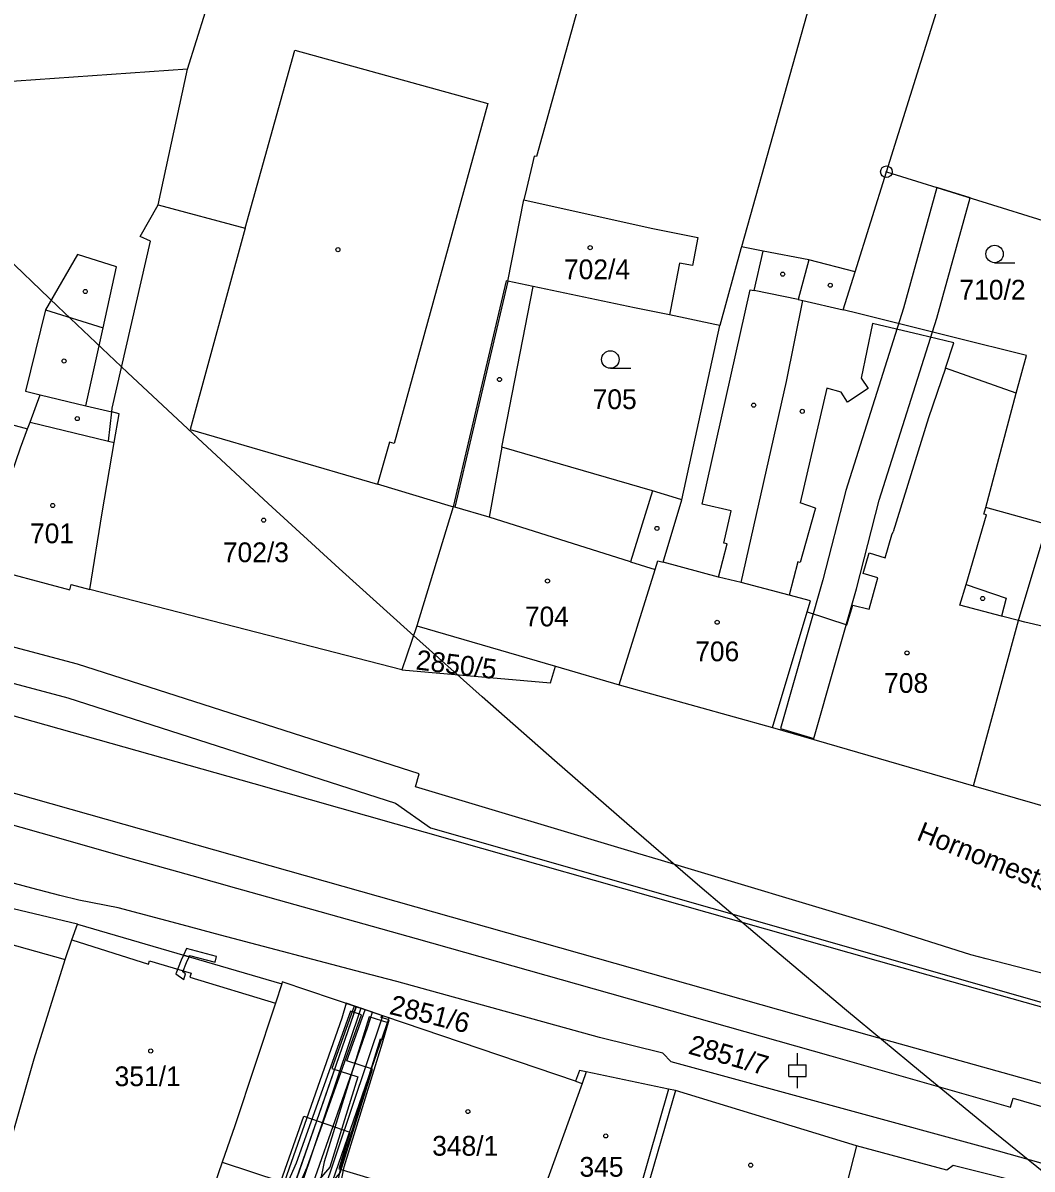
# Model space of a CAD drawing. Extents: x -644096 to -634268, y -1141430 to -1133463.
# Drawn here: x -639636.9 to -639550.1, y -1138128.6 to -1138030 of the extents above; entities that cross this region are included whole.
import ezdxf

# ---------------------------------------------------------------- set-up
doc = ezdxf.new("R2010")
doc.units = 0
for name, color, linetype in [('_CIVIL_CONSTRUCTION', 7, 'Continuous'), ('B_Hranice _3D', 7, 'Continuous'), ('M_Svah_Nasyp', 7, 'Continuous'), ('M_Svah_Zarez', 7, 'Continuous'), ('spodek_zarez', 7, 'Continuous'), ('svrsek_osa_sjezdy', 7, 'Continuous'), ('svrsek_osa_terminal_VRT', 7, 'Continuous'), ('svrsek_osa_VRT', 7, 'Continuous'), ('svrsek_popisy_VRT', 7, 'Continuous'), ('terminal_VRT', 7, 'Continuous')]:
    doc.layers.add(name, color=color, linetype=linetype)

msp = doc.modelspace()

# ---------------------------------------------------------------- linework, layer by layer
at = {"layer": '_CIVIL_CONSTRUCTION'}
for radius in [0.5, 0.0303]:
    msp.add_circle((-639562.6, -1138042.81), radius, dxfattribs=at)
at = {"layer": 'B_Hranice _3D'}
for points in [[(-639603.1, -1138095.73), (-639602.79, -1138094.61), (-639632.18, -1138085.17), (-639655.14, -1138079.06), (-639658.58, -1138077.83), (-639677.53, -1138072.26), (-639686.3, -1138070.19), (-639695.86, -1138067.13), (-639695.12, -1138064.21), (-639699.43, -1138062.98), (-639700.57, -1138062.65), (-639701.72, -1138060.89), (-639709.54, -1138058.89), (-639703.75, -1138036.52), (-639688.64, -1137981.49), (-639680.07, -1137948.92)], [(-639730.74, -1138059.2), (-639713.92, -1138063.82), (-639712.15, -1138062.4), (-639711.17, -1138062.22), (-639709.66, -1138061.95), (-639703.6, -1138063.51), (-639703.34, -1138063.9), (-639702.47, -1138065.23), (-639698.74, -1138066.29), (-639699.46, -1138069.13), (-639687.1, -1138073.09), (-639678.29, -1138075.16), (-639664.66, -1138079.17), (-639665.43, -1138081.8), (-639664.48, -1138082.07), (-639663.71, -1138079.45), (-639659.5, -1138080.69), (-639656.04, -1138081.92), (-639633.02, -1138088.05), (-639604.81, -1138097.12), (-639601.81, -1138099.23), (-639529.41, -1138119.93)], [(-639470.54, -1138133.4), (-639512.74, -1138121.84), (-639514.5, -1138119.82), (-639514.81, -1138117.57), (-639524.41, -1138116.69), (-639525.47, -1138117.4), (-639526.7, -1138117.58), (-639554.02, -1138110.5), (-639555.33, -1138110.16), (-639562.93, -1138107.76), (-639582.23, -1138101.98), (-639583.99, -1138101.45), (-639603.1, -1138095.73)], [(-639610.36, -1138133.94), (-639609.25, -1138128.41), (-639605.93, -1138117.74), (-639605.37, -1138115.76), (-639606.06, -1138115.55), (-639606.01, -1138115.38), (-639609.06, -1138114.34), (-639609.44, -1138115.62), (-639614.36, -1138129.67)]]:
    msp.add_lwpolyline(points, dxfattribs=at)
for points in [[(-639568.83, -1138091.56), (-639565.17, -1138078.68), (-639563.22, -1138071.05), (-639558.26, -1138055.4), (-639555.4, -1138045.06), (-639558.26, -1138044.16), (-639561.14, -1138054.54), (-639566.1, -1138070.23), (-639568.07, -1138077.9), (-639571.7, -1138090.7)], [(-639623.73, -1138111.81), (-639623.03, -1138112.29), (-639622.88, -1138111.8), (-639623.11, -1138111.63), (-639622.79, -1138110.82), (-639622.58, -1138110.33), (-639623.05, -1138110.19), (-639623.25, -1138110.62)], [(-639622.58, -1138110.33), (-639622.53, -1138110.22), (-639620.34, -1138110.79), (-639620.22, -1138110.31), (-639622.81, -1138109.62), (-639623.05, -1138110.19)], [(-639635.48, -1138172.74), (-639633.44, -1138173.46), (-639631.72, -1138171.57), (-639619.94, -1138139.5), (-639619.67, -1138138.76), (-639611.16, -1138131.03), (-639605.91, -1138115.41), (-639607.81, -1138114.77), (-639612.9, -1138129.91), (-639621.37, -1138137.62), (-639621.81, -1138138.83), (-639633.46, -1138170.51)], [(-639634.84, -1138172.96), (-639633.9, -1138173.3), (-639625.96, -1138155.1), (-639621.58, -1138145.51), (-639620.07, -1138141.06), (-639619.01, -1138139.84), (-639609.58, -1138128.93), (-639606.79, -1138119.99), (-639609.01, -1138119.3), (-639607.44, -1138114.89), (-639608.39, -1138114.57), (-639610.29, -1138119.94), (-639608.05, -1138120.65), (-639610.48, -1138128.43), (-639620.02, -1138139.48), (-639620.95, -1138140.56), (-639622.52, -1138145.15), (-639626.88, -1138154.7)], [(-639630.65, -1138174.44), (-639629.18, -1138174.96), (-639628.11, -1138158.83), (-639627.57, -1138155.37), (-639621.59, -1138138.91), (-639620.67, -1138136.39), (-639615.65, -1138137.88), (-639615.48, -1138137.18), (-639614.02, -1138137.54), (-639612.11, -1138130.39), (-639609.61, -1138123.27), (-639607.21, -1138116.35), (-639606.81, -1138115.11), (-639608.23, -1138114.63), (-639608.63, -1138115.87), (-639611.03, -1138122.77), (-639613.55, -1138129.95), (-639615.28, -1138136.42), (-639621.59, -1138134.55), (-639622.99, -1138138.41), (-639629.03, -1138154.99), (-639629.61, -1138158.67)], [(-639622.47, -1138138.59), (-639619.65, -1138139.61), (-639619.58, -1138139.42), (-639610.98, -1138131.81), (-639605.37, -1138115.6), (-639605.74, -1138115.47), (-639608.21, -1138114.63), (-639613.56, -1138130.09), (-639622.14, -1138137.68)], [(-639608.39, -1138114.57), (-639610.29, -1138119.94), (-639608.05, -1138120.65), (-639610.48, -1138128.43), (-639620.02, -1138139.48), (-639619.01, -1138139.84), (-639609.58, -1138128.93), (-639606.79, -1138119.99), (-639609.01, -1138119.3), (-639607.44, -1138114.89)], [(-639608.69, -1138115), (-639613.37, -1138128.08), (-639615.63, -1138133.26), (-639617.44, -1138139.54), (-639614.01, -1138140.35), (-639614.32, -1138141.52), (-639613.38, -1138141.86), (-639612.77, -1138139.61), (-639616.18, -1138138.8), (-639614.69, -1138133.6), (-639612.43, -1138128.44), (-639607.75, -1138115.34)], [(-639608.23, -1138114.63), (-639608.63, -1138115.87), (-639611.03, -1138122.77), (-639613.55, -1138129.95), (-639615.28, -1138136.42), (-639615.48, -1138137.18), (-639615.65, -1138137.88), (-639616.34, -1138140.8), (-639614.92, -1138141.31), (-639614.02, -1138137.54), (-639612.11, -1138130.39), (-639609.61, -1138123.27), (-639607.21, -1138116.35), (-639606.81, -1138115.11)], [(-639607.1, -1138115.51), (-639610.96, -1138127.98), (-639612.07, -1138133.48), (-639613.63, -1138137.38), (-639616.87, -1138136.66), (-639621.19, -1138135.33), (-639622.39, -1138138.62), (-639628.4, -1138155.11), (-639628.97, -1138158.74), (-639629.95, -1138174.69), (-639628.47, -1138175.21), (-639627.47, -1138158.9), (-639626.94, -1138155.49), (-639620.98, -1138139.13), (-639620.27, -1138137.19), (-639617.25, -1138138.12), (-639614.13, -1138138.8), (-639613.88, -1138138), (-639612.46, -1138138.5), (-639610.63, -1138133.92), (-639609.5, -1138128.36), (-639606.12, -1138117.39), (-639605.89, -1138117.46), (-639605.45, -1138116.02)], [(-639614.93, -1138141.31), (-639613.52, -1138141.81), (-639612.46, -1138138.5), (-639610.63, -1138133.92), (-639609.5, -1138128.36), (-639606.12, -1138117.39), (-639605.89, -1138117.46), (-639605.45, -1138116.02), (-639607.1, -1138115.51), (-639610.96, -1138127.98), (-639612.07, -1138133.48), (-639613.63, -1138137.38), (-639613.88, -1138138), (-639614.13, -1138138.8)]]:
    msp.add_lwpolyline(points, close=True, dxfattribs=at)
at = {"layer": 'M_Svah_Nasyp'}
for p, q in [((-639617.75, -1138047.66), (-639613.49, -1138032.34)), ((-639613.49, -1138032.34), (-639596.88, -1138036.95)), ((-639596.88, -1138036.95), (-639604.94, -1138066.18)), ((-639625.23, -1138045.65), (-639617.75, -1138047.66)), ((-639617.75, -1138047.66), (-639622.48, -1138064.99)), ((-639632.17, -1138049.92), (-639634.93, -1138054.7)), ((-639628.83, -1138050.99), (-639632.17, -1138049.92)), ((-639573.96, -1138053.02), (-639573.19, -1138049.64)), ((-639629.98, -1138056.23), (-639628.83, -1138050.99)), ((-639569.27, -1138050.39), (-639570.2, -1138053.8)), ((-639595.16, -1138052.23), (-639599.72, -1138071.67)), ((-639578.46, -1138071.41), (-639574.32, -1138052.96)), ((-639574.32, -1138052.96), (-639573.96, -1138053.02)), ((-639570.2, -1138053.8), (-639573.96, -1138053.02)), ((-639570.2, -1138053.8), (-639569.79, -1138053.89)), ((-639634.93, -1138054.7), (-639636.66, -1138061.69)), ((-639634.93, -1138054.7), (-639629.98, -1138056.23)), ((-639563.79, -1138055.85), (-639564.77, -1138060.56)), ((-639559.66, -1138056.84), (-639563.79, -1138055.85)), ((-639631.45, -1138062.94), (-639629.98, -1138056.23)), ((-639556.79, -1138057.53), (-639559.66, -1138056.84)), ((-639557.53, -1138059.7), (-639556.79, -1138057.53)), ((-639557.53, -1138059.7), (-639558.99, -1138063.98)), ((-639551.43, -1138061.86), (-639557.53, -1138059.7)), ((-639564.77, -1138060.56), (-639564.18, -1138061.46)), ((-639636.66, -1138061.69), (-639635.39, -1138062)), ((-639567.71, -1138061.42), (-639570.03, -1138071.28)), ((-639566.49, -1138061.77), (-639567.71, -1138061.42)), ((-639565.95, -1138062.62), (-639566.49, -1138061.77)), ((-639564.18, -1138061.46), (-639565.95, -1138062.62)), ((-639629.51, -1138065.97), (-639629.23, -1138063.47)), ((-639637.84, -1138064.54), (-639636.47, -1138064.92)), ((-639636.26, -1138064.35), (-639629.51, -1138065.97)), ((-639558.99, -1138063.98), (-639562.03, -1138073.77)), ((-639622.48, -1138064.99), (-639606.37, -1138069.68)), ((-639629.51, -1138065.97), (-639629.02, -1138066.09)), ((-639605.33, -1138066.07), (-639606.37, -1138069.68)), ((-639604.94, -1138066.18), (-639605.33, -1138066.07)), ((-639595.69, -1138066.51), (-639596.76, -1138072.53)), ((-639600.01, -1138071.59), (-639606.37, -1138069.68)), ((-639582.72, -1138070.25), (-639584.61, -1138076.36)), ((-639599.87, -1138071.63), (-639600.01, -1138071.59)), ((-639599.72, -1138071.67), (-639599.87, -1138071.63)), ((-639596.76, -1138072.53), (-639599.72, -1138071.67)), ((-639575.96, -1138071.97), (-639578.46, -1138071.41)), ((-639568.69, -1138071.74), (-639570.03, -1138071.28)), ((-639568.69, -1138071.74), (-639568.77, -1138072.03)), ((-639554.21, -1138072.27), (-639554.05, -1138071.69)), ((-639584.61, -1138076.36), (-639596.76, -1138072.53)), ((-639576.58, -1138074.75), (-639575.96, -1138071.97)), ((-639568.77, -1138072.03), (-639570.01, -1138076.42)), ((-639555.74, -1138078.31), (-639554, -1138072.33)), ((-639554, -1138072.33), (-639554.21, -1138072.27)), ((-639562.72, -1138076.01), (-639562.12, -1138074.05)), ((-639562.12, -1138074.05), (-639562.03, -1138073.77)), ((-639577.03, -1138077.67), (-639576.31, -1138074.82)), ((-639576.31, -1138074.82), (-639576.58, -1138074.75)), ((-639564.61, -1138077.38), (-639564.07, -1138075.59)), ((-639564.07, -1138075.59), (-639562.72, -1138076.01)), ((-639584.61, -1138076.36), (-639582.5, -1138077.02)), ((-639577.03, -1138077.67), (-639581.79, -1138076.4)), ((-639570.21, -1138076.37), (-639570.96, -1138079.24)), ((-639570.01, -1138076.42), (-639570.21, -1138076.37)), ((-639575.1, -1138078.15), (-639577.03, -1138077.67)), ((-639563.33, -1138077.74), (-639564.61, -1138077.38)), ((-639564.09, -1138080.43), (-639563.33, -1138077.74)), ((-639556.27, -1138080.1), (-639555.74, -1138078.31)), ((-639555.74, -1138078.31), (-639552.29, -1138079.5)), ((-639552.29, -1138079.5), (-639552.69, -1138081.04)), ((-639566, -1138081.77), (-639565.49, -1138080.09)), ((-639565.49, -1138080.09), (-639564.09, -1138080.43)), ((-639552.69, -1138081.04), (-639556.27, -1138080.1)), ((-639569.42, -1138080.65), (-639566, -1138081.77)), ((-639551.25, -1138081.42), (-639552.69, -1138081.04)), ((-639550.68, -1138081.55), (-639551.25, -1138081.42)), ((-639545.3, -1138082.83), (-639550.68, -1138081.55)), ((-639642.85, -1138107.87), (-639633.23, -1138110.58)), ((-639632.65, -1138108.87), (-639626.07, -1138110.97)), ((-639626.07, -1138110.97), (-639625.99, -1138110.67)), ((-639625.99, -1138110.67), (-639622.4, -1138111.75)), ((-639622.4, -1138111.75), (-639622.51, -1138112.08)), ((-639622.51, -1138112.08), (-639615.15, -1138114.33)), ((-639589.34, -1138121.03), (-639588.76, -1138121.23)), ((-639581.34, -1138121.73), (-639585.35, -1138135.66))]:
    msp.add_line(p, q, dxfattribs=at)
msp.add_lwpolyline([(-639619.72, -1138128.01), (-639614.7, -1138129.66), (-639612.7, -1138124.04), (-639608.76, -1138125.42), (-639609.71, -1138128.59), (-639601.45, -1138131.08), (-639602.03, -1138132.84), (-639593.93, -1138135.56)], dxfattribs=at)
at = {"layer": 'M_Svah_Zarez'}
for centre in [(-639609.777, -1138049.509), (-639588.077, -1138049.339), (-639571.517, -1138051.619), (-639631.507, -1138053.109), (-639567.427, -1138052.569), (-639633.327, -1138059.089), (-639595.877, -1138060.679), (-639574.017, -1138062.889), (-639632.197, -1138064.039), (-639569.837, -1138063.419), (-639634.307, -1138071.519), (-639616.167, -1138072.779), (-639582.337, -1138073.489), (-639591.747, -1138078.009), (-639554.317, -1138079.519), (-639577.157, -1138081.559), (-639560.827, -1138084.199), (-639625.877, -1138118.439), (-639598.597, -1138123.649), (-639586.737, -1138125.749), (-639574.267, -1138128.259)]:
    msp.add_circle(centre, 0.175, dxfattribs=at)
at = {"layer": 'spodek_zarez'}
msp.add_circle((-638683.068, -1137056.847), 1378.084, dxfattribs=at)
at = {"layer": 'svrsek_osa_sjezdy'}
for p, q in [((-639553.293, -1138050.63), (-639551.543, -1138050.63)), ((-639586.343, -1138059.71), (-639584.593, -1138059.71)), ((-639570.25, -1138119.631), (-639570.25, -1138118.63)), ((-639571.001, -1138119.631), (-639569.499, -1138119.631)), ((-639571.001, -1138120.632), (-639571.001, -1138119.631)), ((-639569.499, -1138120.632), (-639569.499, -1138119.631)), ((-639571.001, -1138120.632), (-639569.499, -1138120.632)), ((-639570.25, -1138121.63), (-639570.25, -1138120.632))]:
    msp.add_line(p, q, dxfattribs=at)
for centre in [(-639553.293, -1138049.88), (-639586.343, -1138058.96)]:
    msp.add_circle(centre, 0.75, dxfattribs=at)
at = {"layer": 'svrsek_osa_terminal_VRT'}
msp.add_arc((-642050.261, -1145189.597), 8802.25, 41.4131519, 75.3170489, dxfattribs=at)
at = {"layer": 'terminal_VRT'}
for p, q in [((-639622.72, -1138033.98), (-639641.58, -1138035.3)), ((-639565.3, -1138051.43), (-639562.6, -1138042.81)), ((-639562.6, -1138042.81), (-639542.5, -1138049.09)), ((-639595.16, -1138052.23), (-639593.79, -1138045.21)), ((-639566.32, -1138054.69), (-639565.3, -1138051.43)), ((-639592.97, -1138052.69), (-639595.16, -1138052.23)), ((-639580.19, -1138071.03), (-639576.92, -1138056.03)), ((-639580.19, -1138071.03), (-639580.66, -1138070.89)), ((-639604.29, -1138085.64), (-639631.12, -1138078.75)), ((-639602.99, -1138081.86), (-639604.29, -1138085.64)), ((-639602.99, -1138081.86), (-639591.07, -1138085.34)), ((-639591.07, -1138085.34), (-639585.58, -1138086.94)), ((-639585.58, -1138086.94), (-639572.39, -1138090.62)), ((-639572.39, -1138090.62), (-639555.11, -1138095.64)), ((-639632.19, -1138107.53), (-639614.6, -1138112.65)), ((-639565.18, -1138126.59), (-639580.75, -1138121.85))]:
    msp.add_line(p, q, dxfattribs=at)
for points in [[(-639550.19, -1137960.56), (-639551.75, -1137967.13), (-639562.92, -1138006.05), (-639563.36, -1138007.6), (-639575.07, -1138049.28)], [(-639562.6, -1138042.81), (-639548.58, -1137998.01), (-639540.41, -1137971.86), (-639538.25, -1137964.93)], [(-639622.72, -1138033.98), (-639620.38, -1138026.55), (-639617.33, -1138020.65), (-639615.04, -1138009.62)], [(-639595.21, -1138026.21), (-639588.89, -1138027.8), (-639592.71, -1138041.51), (-639592.89, -1138041.47), (-639593.07, -1138042.2), (-639593.57, -1138044.29), (-639593.79, -1138045.21)], [(-639629.23, -1138063.47), (-639629.18, -1138063.14), (-639625.9, -1138048.78), (-639626.79, -1138048.39), (-639625.23, -1138045.65), (-639622.72, -1138033.98)], [(-639593.79, -1138045.21), (-639582.84, -1138047.66), (-639578.83, -1138048.45), (-639579.28, -1138050.88), (-639580.41, -1138050.67), (-639581.18, -1138054.68), (-639581.27, -1138055.12)], [(-639575.07, -1138049.28), (-639575.12, -1138049.45), (-639576.92, -1138056.03)], [(-639565.3, -1138051.43), (-639569.27, -1138050.39), (-639573.19, -1138049.64), (-639575.07, -1138049.28)], [(-639595.16, -1138052.23), (-639595.31, -1138052.2), (-639599.87, -1138071.63), (-639602.99, -1138081.86)], [(-639580.66, -1138070.89), (-639582.72, -1138070.25), (-639595.69, -1138066.51), (-639592.97, -1138052.69)], [(-639581.27, -1138055.12), (-639584.26, -1138054.5), (-639592.97, -1138052.69)], [(-639572.39, -1138090.62), (-639569.42, -1138080.65), (-639569.14, -1138079.72), (-639570.96, -1138079.24), (-639575.1, -1138078.15), (-639571.2, -1138060.84), (-639569.79, -1138053.89), (-639566.32, -1138054.69)], [(-639548.77, -1138073.16), (-639554.05, -1138071.69), (-639551.43, -1138061.86), (-639550.56, -1138058.6), (-639552.61, -1138058.09), (-639554.72, -1138057.57), (-639562.04, -1138055.75), (-639565.02, -1138055.01), (-639566.32, -1138054.69)], [(-639576.92, -1138056.03), (-639577.36, -1138055.94), (-639581.27, -1138055.12)], [(-639640.58, -1138076.72), (-639637.08, -1138066.56), (-639636.47, -1138064.92), (-639636.26, -1138064.35), (-639635.39, -1138062), (-639631.45, -1138062.94), (-639629.23, -1138063.47)], [(-639631.12, -1138078.75), (-639630.05, -1138072.16), (-639629.02, -1138066.09), (-639628.6, -1138063.62), (-639629.23, -1138063.47)], [(-639471.57, -1138134.61), (-639476.81, -1138134.15), (-639524.53, -1138121.64), (-639563.28, -1138110.71), (-639616.99, -1138095.45), (-639702, -1138071.49), (-639716.92, -1138067.33), (-639726.62, -1138064.83)], [(-639585.58, -1138086.94), (-639582.5, -1138077.02), (-639582.27, -1138076.27), (-639581.79, -1138076.4), (-639580.19, -1138071.03)], [(-639537.69, -1138124.47), (-639564.05, -1138117.1), (-639687.54, -1138082.15), (-639687.82, -1138084.05), (-639687.88, -1138084.44), (-639734.15, -1138071.91)], [(-639555.11, -1138095.64), (-639551.25, -1138081.42), (-639548.94, -1138073.74), (-639548.77, -1138073.16)], [(-639640.58, -1138076.72), (-639632.84, -1138078.78), (-639632.72, -1138078.32), (-639631.12, -1138078.75)], [(-639604.29, -1138085.64), (-639591.48, -1138086.77), (-639591.07, -1138085.34)], [(-639533.31, -1138132.32), (-639539.45, -1138130.76), (-639547.44, -1138128.61), (-639552.97, -1138127.07), (-639581.11, -1138119.36), (-639581.83, -1138118.64), (-639587.29, -1138117.27), (-639604.71, -1138112.46), (-639607.7, -1138111.69), (-639619.88, -1138108.49), (-639623.17, -1138107.6), (-639628.67, -1138106.13), (-639632.06, -1138105.48), (-639633.69, -1138105.07), (-639636.09, -1138104.42), (-639637.59, -1138104.03), (-639640.38, -1138103.3), (-639649.26, -1138100.83), (-639662.28, -1138097.13), (-639661.37, -1138093.87), (-639660.92, -1138093.34), (-639660.05, -1138092.69)], [(-639660.05, -1138092.69), (-639635.33, -1138099.68), (-639627.58, -1138101.87), (-639622.34, -1138103.35), (-639618.49, -1138104.44), (-639617.99, -1138104.57), (-639603.04, -1138108.77), (-639586.42, -1138113.47), (-639579.34, -1138115.46), (-639567.39, -1138118.86), (-639551.92, -1138123.26), (-639551.69, -1138122.49), (-639546.17, -1138124.11), (-639546.37, -1138124.83), (-639538.39, -1138127.1), (-639537.69, -1138124.47)], [(-639555.11, -1138095.64), (-639546.24, -1138098.18), (-639545.96, -1138097.13), (-639544.42, -1138097.49)], [(-639632.19, -1138107.53), (-639648.33, -1138103.68), (-639651.22, -1138102.86), (-639652.1, -1138102.62), (-639652.77, -1138105.07)], [(-639638.74, -1138129.06), (-639638.01, -1138126.49), (-639637.48, -1138124.64), (-639635.9, -1138119.12), (-639633.23, -1138110.58), (-639632.65, -1138108.87), (-639632.19, -1138107.53)], [(-639614.6, -1138112.65), (-639615.15, -1138114.33), (-639618.63, -1138124.88), (-639619.72, -1138128.01), (-639621.92, -1138134.36), (-639623.29, -1138138.3)], [(-639588.41, -1138120.24), (-639589, -1138120.12), (-639589.34, -1138121.03), (-639605.74, -1138115.47), (-639614.56, -1138112.48), (-639614.6, -1138112.65)], [(-639588.41, -1138120.24), (-639588.76, -1138121.23), (-639593.2, -1138133.54), (-639593.93, -1138135.56), (-639595.72, -1138140.55), (-639598.16, -1138147.33)], [(-639580.75, -1138121.85), (-639581.34, -1138121.73), (-639588.41, -1138120.24)], [(-639580.75, -1138121.85), (-639584.77, -1138135.8), (-639584.89, -1138135.77), (-639585.69, -1138138.47), (-639586.85, -1138142.1), (-639588.6, -1138147.57), (-639593.64, -1138160.69)], [(-639565.18, -1138126.59), (-639568.67, -1138140.21), (-639568.75, -1138140.54), (-639569.75, -1138144.15), (-639573.91, -1138158.3), (-639574.6, -1138160.64)], [(-639550.9, -1138129.79), (-639556.87, -1138128.3), (-639557.39, -1138128.69), (-639565.18, -1138126.59)]]:
    msp.add_lwpolyline(points, dxfattribs=at)

# ---------------------------------------------------------------- texts
at = {"layer": 'svrsek_osa_VRT'}
for s, p in [('702/4', (-639590.336, -1138052.052)), ('710/2', (-639556.32, -1138053.805)), ('705', (-639587.87, -1138063.225)), ('701', (-639636.26, -1138074.765)), ('702/3', (-639619.676, -1138076.392)), ('704', (-639593.7, -1138081.915)), ('706', (-639579.05, -1138084.915)), ('708', (-639562.8, -1138087.635)), ('351/1', (-639628.986, -1138121.465)), ('348/1', (-639601.67, -1138127.445)), ('345', (-639589, -1138129.255))]:
    msp.add_text(s, height=1.7, dxfattribs=at).set_placement(p)
for s, rotation, p in [('2850/5', 353, (-639603.131, -1138085.611)), ('2851/6', 346, (-639605.432, -1138115.242)), ('2851/7', 344, (-639579.727, -1138118.648))]:
    msp.add_text(s, height=1.7, rotation=rotation, dxfattribs=at).set_placement(p)
at = {"layer": 'svrsek_popisy_VRT'}
msp.add_text('Hornomestská', height=1.7, rotation=338, dxfattribs=at).set_placement((-639560.093, -1138100.247))

doc.saveas('drawing.dxf')
